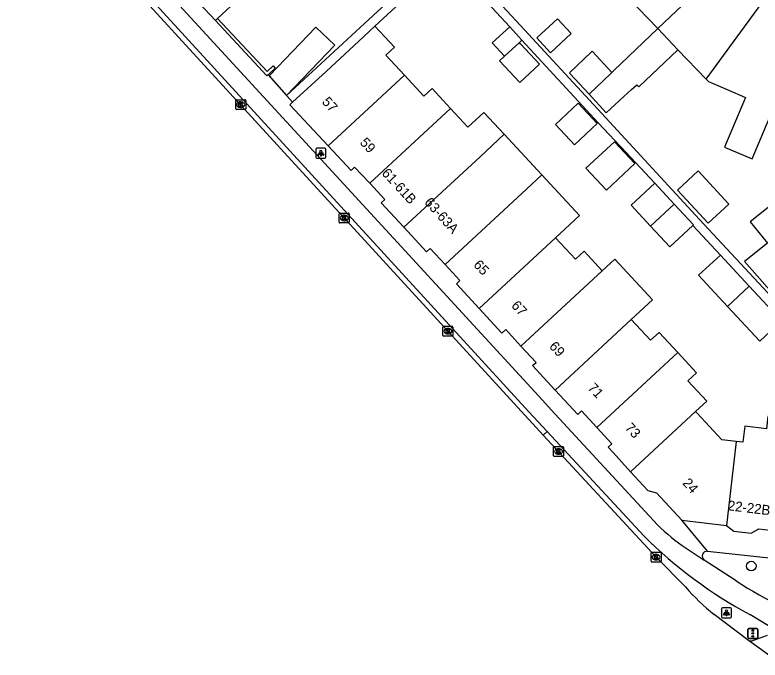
# Model space of a CAD drawing. Extents: x 160664 to 161506, y 382245 to 383288.
# Drawn here: x 160777.2 to 160852.6, y 382936.9 to 383002.2 of the extents above; entities that cross this region are included whole.
import ezdxf

# ---------------------------------------------------------------- set-up
doc = ezdxf.new("R2010")
doc.units = 0
for name, color, linetype in [('IMGEO_Berm_gesloten', 7, 'Continuous'), ('IMGEO_Boom', 7, 'Continuous'), ('IMGEO_Fietspad_gesloten', 7, 'Continuous'), ('IMGEO_Hek', 7, 'Continuous'), ('IMGEO_Kolk', 7, 'Continuous'), ('IMGEO_Lichtpunt', 7, 'Continuous'), ('IMGEO_Muur', 7, 'Continuous'), ('IMGEO_Pand', 7, 'Continuous'), ('IMGEO_Pand_nummerreeks', 7, 'Continuous'), ('IMGEO_Rijbaan_lokaal_gesloten', 7, 'Continuous'), ('IMGEO_Verkeersregelinstallatiepaal', 7, 'Continuous'), ('IMGEO_Voetpad_open', 7, 'Continuous')]:
    doc.layers.add(name, color=color, linetype=linetype)

msp = doc.modelspace()

# ---------------------------------------------------------------- linework, layer by layer
at = {"layer": 'IMGEO_Berm_gesloten'}
msp.add_lwpolyline([(160831.032, 382960.06), (160830.64, 382959.7)], dxfattribs=at)
at = {"layer": 'IMGEO_Boom'}
msp.add_circle((160851.676, 382946.451), 0.489, dxfattribs=at)
at = {"layer": 'IMGEO_Fietspad_gesloten'}
for points in [[(160777.267, 383021.287), (160830.559, 382963.235), (160831.457, 382962.256), (160842.206, 382950.625)], [(160831.032, 382960.06), (160829.19, 382962.074), (160777.628, 383018.442)], [(160840.811, 382949.506), (160831.032, 382960.06)], [(160845.096, 382948.258), (160846.918, 382947.066)], [(160850.139, 382944.96), (160846.918, 382947.066)], [(160853.418, 382940.42), (160851.541, 382941.54)], [(160851.823, 382938.933), (160853.325, 382939.452)]]:
    msp.add_lwpolyline(points, dxfattribs=at)
for centre, radius, start, end in [((160854.773, 382963.02), 17.651, 224.60716, 236.75575), ((160873.698, 382982.594), 46.651, 225.17482, 241.64446), ((160874.969, 382983.557), 45.894, 237.24587, 250.97413), ((160851.609, 382939.323), 0.445, 242.01493, 298.79776)]:
    msp.add_arc(centre, radius, start, end, dxfattribs=at)
at = {"layer": 'IMGEO_Hek'}
msp.add_lwpolyline([(160805.311, 382993.382), (160802.837, 382996.169)], dxfattribs=at)
at = {"layer": 'IMGEO_Kolk'}
for p, q in [((160799.564, 382992.713), (160799.564, 382993.565)), ((160799.639, 382993.639), (160800.491, 382993.639)), ((160800.565, 382993.565), (160800.565, 382992.713)), ((160800.075, 382992.859), (160800.05, 382992.859)), ((160800.052, 382993.419), (160800.077, 382993.419)), ((160800.491, 382992.639), (160799.639, 382992.639)), ((160810.026, 382981.246), (160810.026, 382982.098)), ((160810.101, 382982.172), (160810.953, 382982.172)), ((160810.514, 382981.952), (160810.539, 382981.952)), ((160811.027, 382982.098), (160811.027, 382981.246)), ((160810.953, 382981.172), (160810.101, 382981.172)), ((160810.537, 382981.392), (160810.512, 382981.392)), ((160820.511, 382969.791), (160820.511, 382970.643)), ((160820.586, 382970.717), (160821.438, 382970.717)), ((160820.999, 382970.497), (160821.024, 382970.497)), ((160821.512, 382970.643), (160821.512, 382969.791)), ((160821.438, 382969.717), (160820.586, 382969.717)), ((160821.022, 382969.937), (160820.997, 382969.937)), ((160831.693, 382957.624), (160831.693, 382958.476)), ((160831.768, 382958.55), (160832.62, 382958.55)), ((160832.181, 382958.33), (160832.206, 382958.33)), ((160832.694, 382958.476), (160832.694, 382957.624)), ((160832.62, 382957.55), (160831.768, 382957.55)), ((160832.204, 382957.77), (160832.179, 382957.77)), ((160841.559, 382946.937), (160841.559, 382947.789)), ((160841.634, 382947.863), (160842.486, 382947.863)), ((160842.047, 382947.643), (160842.072, 382947.643)), ((160842.56, 382947.789), (160842.56, 382946.937)), ((160842.486, 382946.863), (160841.634, 382946.863)), ((160842.07, 382947.083), (160842.045, 382947.083))]:
    msp.add_line(p, q, dxfattribs=at)
for points in [[(160799.564, 382992.713), (160799.564, 382993.565)], [(160799.639, 382993.639), (160800.491, 382993.639)], [(160800.565, 382993.565), (160800.565, 382992.713)], [(160799.885, 382993.339), (160800.008, 382993.339), (160800.008, 382993.188), (160800.138, 382993.339), (160800.302, 382993.339), (160800.156, 382993.188), (160800.309, 382992.939), (160800.157, 382992.939), (160800.072, 382993.103), (160800.008, 382993.036), (160800.008, 382992.939), (160799.885, 382992.939), (160799.885, 382993.339)], [(160800.491, 382992.639), (160799.639, 382992.639)], [(160810.026, 382981.246), (160810.026, 382982.098)], [(160810.101, 382982.172), (160810.953, 382982.172)], [(160810.347, 382981.872), (160810.47, 382981.872), (160810.47, 382981.721), (160810.6, 382981.872), (160810.764, 382981.872), (160810.618, 382981.721), (160810.771, 382981.472), (160810.619, 382981.472), (160810.534, 382981.636), (160810.47, 382981.569), (160810.47, 382981.472), (160810.347, 382981.472), (160810.347, 382981.872)], [(160811.027, 382982.098), (160811.027, 382981.246)], [(160810.953, 382981.172), (160810.101, 382981.172)], [(160820.511, 382969.791), (160820.511, 382970.643)], [(160820.586, 382970.717), (160821.438, 382970.717)], [(160820.832, 382970.417), (160820.955, 382970.417), (160820.955, 382970.266), (160821.085, 382970.417), (160821.249, 382970.417), (160821.103, 382970.266), (160821.256, 382970.017), (160821.104, 382970.017), (160821.019, 382970.181), (160820.955, 382970.114), (160820.955, 382970.017), (160820.832, 382970.017), (160820.832, 382970.417)], [(160821.512, 382970.643), (160821.512, 382969.791)], [(160821.438, 382969.717), (160820.586, 382969.717)], [(160831.693, 382957.624), (160831.693, 382958.476)], [(160831.768, 382958.55), (160832.62, 382958.55)], [(160832.014, 382958.25), (160832.137, 382958.25), (160832.137, 382958.099), (160832.267, 382958.25), (160832.431, 382958.25), (160832.285, 382958.099), (160832.438, 382957.85), (160832.286, 382957.85), (160832.201, 382958.014), (160832.137, 382957.947), (160832.137, 382957.85), (160832.014, 382957.85), (160832.014, 382958.25)], [(160832.694, 382958.476), (160832.694, 382957.624)], [(160832.62, 382957.55), (160831.768, 382957.55)], [(160841.559, 382946.937), (160841.559, 382947.789)], [(160841.634, 382947.863), (160842.486, 382947.863)], [(160841.88, 382947.563), (160842.003, 382947.563), (160842.003, 382947.412), (160842.133, 382947.563), (160842.297, 382947.563), (160842.151, 382947.412), (160842.304, 382947.163), (160842.152, 382947.163), (160842.067, 382947.327), (160842.003, 382947.26), (160842.003, 382947.163), (160841.88, 382947.163), (160841.88, 382947.563)], [(160842.56, 382947.789), (160842.56, 382946.937)], [(160842.486, 382946.863), (160841.634, 382946.863)]]:
    msp.add_lwpolyline(points, dxfattribs=at)
for centre, start, end in [((160799.641, 382993.563), 91.55205, 178.44795), ((160799.641, 382993.563), 91.55205, 178.44795), ((160800.489, 382993.563), 1.55205, 88.44795), ((160800.489, 382993.563), 1.55205, 88.44795), ((160799.641, 382992.715), 181.55205, 268.44795), ((160799.641, 382992.715), 181.55205, 268.44795), ((160800.489, 382992.715), 271.55205, 358.44795), ((160800.489, 382992.715), 271.55205, 358.44795), ((160810.103, 382982.096), 91.55205, 178.44795), ((160810.103, 382982.096), 91.55205, 178.44795), ((160810.951, 382982.096), 1.55205, 88.44795), ((160810.951, 382982.096), 1.55205, 88.44795), ((160810.103, 382981.248), 181.55205, 268.44795), ((160810.103, 382981.248), 181.55205, 268.44795), ((160810.951, 382981.248), 271.55205, 358.44795), ((160810.951, 382981.248), 271.55205, 358.44795), ((160820.588, 382970.641), 91.55205, 178.44795), ((160820.588, 382970.641), 91.55205, 178.44795), ((160821.436, 382970.641), 1.55205, 88.44795), ((160821.436, 382970.641), 1.55205, 88.44795), ((160820.588, 382969.793), 181.55205, 268.44795), ((160820.588, 382969.793), 181.55205, 268.44795), ((160821.436, 382969.793), 271.55205, 358.44795), ((160821.436, 382969.793), 271.55205, 358.44795), ((160831.77, 382958.474), 91.55205, 178.44795), ((160831.77, 382958.474), 91.55205, 178.44795), ((160832.618, 382958.474), 1.55205, 88.44795), ((160832.618, 382958.474), 1.55205, 88.44795), ((160831.77, 382957.626), 181.55205, 268.44795), ((160831.77, 382957.626), 181.55205, 268.44795), ((160832.618, 382957.626), 271.55205, 358.44795), ((160832.618, 382957.626), 271.55205, 358.44795), ((160841.636, 382947.787), 91.55205, 178.44795), ((160841.636, 382947.787), 91.55205, 178.44795), ((160842.484, 382947.787), 1.55205, 88.44795), ((160842.484, 382947.787), 1.55205, 88.44795), ((160841.636, 382946.939), 181.55205, 268.44795), ((160841.636, 382946.939), 181.55205, 268.44795), ((160842.484, 382946.939), 271.55205, 358.44795), ((160842.484, 382946.939), 271.55205, 358.44795)]:
    msp.add_arc(centre, 0.0765, start, end, dxfattribs=at)
for centre, major_axis, ratio, start_param, end_param in [((160800.051, 382993.139), (-0.387, 0.002), 0.722429, 4.712389, 7.853982), ((160800.076, 382993.139), (-0.39, 0.002), 0.717154, 1.570796, 4.712389), ((160810.513, 382981.672), (-0.387, 0.002), 0.722429, 4.712389, 7.853982), ((160810.538, 382981.672), (-0.39, 0.002), 0.717154, 1.570796, 4.712389), ((160820.998, 382970.217), (-0.387, 0.002), 0.722429, 4.712389, 7.853982), ((160821.023, 382970.217), (-0.39, 0.002), 0.717154, 1.570796, 4.712389), ((160832.18, 382958.05), (-0.387, 0.002), 0.722429, 4.712389, 7.853982), ((160832.205, 382958.05), (-0.39, 0.002), 0.717154, 1.570796, 4.712389), ((160842.046, 382947.363), (-0.387, 0.002), 0.722429, 4.712389, 7.853982), ((160842.071, 382947.363), (-0.39, 0.002), 0.717154, 1.570796, 4.712389)]:
    msp.add_ellipse(centre, major_axis=major_axis, ratio=ratio, start_param=start_param, end_param=end_param, dxfattribs=at)
at = {"layer": 'IMGEO_Lichtpunt'}
for p, q in [((160807.67, 382988.636), (160807.67, 382987.829)), ((160807.67, 382988.636), (160807.67, 382987.829)), ((160808.572, 382988.731), (160807.764, 382988.731)), ((160808.572, 382988.731), (160807.764, 382988.731)), ((160808.666, 382987.829), (160808.666, 382988.636)), ((160808.666, 382987.829), (160808.666, 382988.636)), ((160807.764, 382987.735), (160808.572, 382987.735)), ((160807.764, 382987.735), (160808.572, 382987.735)), ((160848.672, 382942.127), (160848.672, 382941.32)), ((160848.672, 382942.127), (160848.672, 382941.32)), ((160849.574, 382942.222), (160848.766, 382942.222)), ((160849.574, 382942.222), (160848.766, 382942.222)), ((160849.668, 382941.32), (160849.668, 382942.127)), ((160849.668, 382941.32), (160849.668, 382942.127)), ((160848.766, 382941.226), (160849.574, 382941.226)), ((160848.766, 382941.226), (160849.574, 382941.226))]:
    msp.add_line(p, q, dxfattribs=at)
for points in [[(160808.044, 382988.3), (160808.083, 382988.272), (160807.895, 382988.01), (160807.857, 382988.037), (160808.044, 382988.3)], [(160808.146, 382988.252), (160808.193, 382988.252), (160808.193, 382987.93), (160808.146, 382987.93), (160808.146, 382988.252)], [(160808.256, 382988.272), (160808.294, 382988.299), (160808.481, 382988.037), (160808.442, 382988.009), (160808.256, 382988.272)], [(160849.046, 382941.791), (160849.085, 382941.763), (160848.897, 382941.501), (160848.859, 382941.528), (160849.046, 382941.791)], [(160849.148, 382941.743), (160849.195, 382941.743), (160849.195, 382941.421), (160849.148, 382941.421), (160849.148, 382941.743)], [(160849.258, 382941.763), (160849.296, 382941.79), (160849.483, 382941.528), (160849.444, 382941.5), (160849.258, 382941.763)]]:
    msp.add_lwpolyline(points, dxfattribs=at)
for centre in [(160808.169, 382988.434), (160849.171, 382941.925)]:
    msp.add_circle(centre, 0.0994, dxfattribs=at)
for centre, start, end in [((160807.764, 382988.636), 90, 180), ((160807.764, 382988.636), 90, 180), ((160808.572, 382988.636), 0, 90), ((160808.572, 382988.636), 0, 90), ((160807.764, 382987.829), 180, 270), ((160807.764, 382987.829), 180, 270), ((160808.572, 382987.829), 270, 0), ((160808.572, 382987.829), 270, 360), ((160848.766, 382942.127), 90, 180), ((160848.766, 382942.127), 90, 180), ((160849.574, 382942.127), 0, 90), ((160849.574, 382942.127), 0, 90), ((160848.766, 382941.32), 180, 270), ((160848.766, 382941.32), 180, 270), ((160849.574, 382941.32), 270, 0), ((160849.574, 382941.32), 270, 360)]:
    msp.add_arc(centre, 0.0946, start, end, dxfattribs=at)
at = {"layer": 'IMGEO_Muur'}
for points in [[(160797.729, 383001.848), (160802.734, 382996.483), (160803.356, 382997.063), (160803.561, 382996.843), (160802.837, 382996.169)], [(160802.837, 382996.169), (160802.719, 382996.059), (160797.509, 383001.643)]]:
    msp.add_lwpolyline(points, dxfattribs=at)
at = {"layer": 'IMGEO_Pand'}
for points in [[(160797.509, 383001.643), (160790.688, 383008.954)], [(160849.043, 383007.311), (160842.238, 383000.83)], [(160803.219, 383006.978), (160797.729, 383001.848)], [(160838.295, 383004.966), (160842.238, 383000.83)], [(160847.11, 382995.719), (160850.253, 383000), (160852.76, 383003.413)], [(160797.509, 383001.643), (160797.729, 383001.848)], [(160829.998, 382999.892), (160831.395, 382998.386), (160833.457, 383000.353), (160832.087, 383001.83), (160829.998, 382999.892)], [(160813.63, 383001.082), (160812.462, 383000), (160808.688, 382996.504), (160805.311, 382993.382)], [(160816.611, 382996.109), (160814.739, 382998.133), (160815.625, 382998.952), (160814.643, 383000), (160813.63, 383001.082)], [(160804.689, 382994.083), (160809.572, 382999.15), (160807.668, 383000.985), (160802.964, 382996.104), (160802.928, 382996.067)], [(160827.256, 383001.016), (160825.491, 382999.382), (160826.726, 382998.048)], [(160828.491, 382999.682), (160827.256, 383001.016)], [(160842.238, 383000.83), (160837.793, 382996.595), (160837.594, 382996.405)], [(160844.266, 382998.703), (160842.238, 383000.83)], [(160828.231, 382999.442), (160828.491, 382999.682)], [(160826.726, 382998.048), (160826.227, 382997.587), (160828.268, 382995.387), (160830.27, 382997.244), (160828.361, 382999.302), (160828.231, 382999.442)], [(160828.231, 382999.442), (160826.726, 382998.048)], [(160837.594, 382996.405), (160835.601, 382998.553), (160835.493, 382998.45), (160833.286, 382996.348), (160833.332, 382996.298), (160835.278, 382994.2)], [(160835.278, 382994.2), (160837.02, 382992.322), (160839.211, 382994.353), (160839.566, 382994.683), (160840.106, 382995.137), (160840.301, 382994.927), (160842.253, 382996.786), (160844.266, 382998.703)], [(160844.266, 382998.703), (160847.11, 382995.719)], [(160858.301, 382972.903), (160868.471, 382981.057), (160864.317, 382986.237), (160870.465, 382991.167), (160874.675, 382985.916), (160873.684, 382997.28), (160872.873, 382998.295), (160870.623, 382996.497), (160871.428, 382995.489), (160869.499, 382993.947), (160868.693, 382994.955), (160851.584, 382981.282), (160853.31, 382979.129), (160851.005, 382977.28), (160854.056, 382973.806), (160856.2, 382975.524), (160858.301, 382972.903)], [(160802.928, 382996.067), (160804.689, 382994.083)], [(160808.902, 382988.965), (160816.611, 382996.109)], [(160821.274, 382992.758), (160819.413, 382994.771), (160818.57, 382993.991), (160816.611, 382996.109)], [(160835.278, 382994.2), (160837.485, 382996.302), (160837.594, 382996.405)], [(160847.11, 382995.719), (160847.348, 382995.469), (160849.256, 382994.662), (160851.103, 382993.881), (160848.972, 382988.842), (160851.769, 382987.659), (160853.869, 382992.624)], [(160808.902, 382988.965), (160805.016, 382993.11), (160805.311, 382993.382)], [(160821.274, 382992.758), (160813.103, 382985.185)], [(160826.701, 382990.141), (160824.645, 382992.359), (160823.029, 382990.861), (160821.274, 382992.758)], [(160833.802, 382989.08), (160831.888, 382991.119), (160834.187, 382993.277), (160836.115, 382991.224), (160833.802, 382989.08)], [(160816.545, 382980.73), (160824.256, 382987.875), (160826.701, 382990.141)], [(160826.701, 382990.141), (160830.511, 382986.03)], [(160839.899, 382987.195), (160837.034, 382984.505), (160834.955, 382986.718), (160837.838, 382989.39), (160839.899, 382987.195)], [(160813.103, 382985.185), (160811.582, 382986.83), (160811.218, 382986.494), (160808.902, 382988.965)], [(160830.511, 382986.03), (160828.939, 382984.573), (160820.723, 382976.958)], [(160830.511, 382986.03), (160834.318, 382981.922), (160831.885, 382979.668)], [(160844.213, 382984.491), (160847.324, 382981.141), (160849.411, 382983.079), (160846.3, 382986.429), (160844.213, 382984.491)], [(160813.103, 382985.185), (160814.624, 382983.54), (160814.259, 382983.203), (160816.545, 382980.73)], [(160841.924, 382985.193), (160839.527, 382982.967), (160841.495, 382980.848)], [(160843.894, 382983.071), (160841.924, 382985.193)], [(160843.894, 382983.071), (160841.495, 382980.848)], [(160845.786, 382980.915), (160845.845, 382980.97), (160843.894, 382983.071)], [(160820.723, 382976.958), (160819.203, 382978.602), (160818.831, 382978.258), (160816.545, 382980.73)], [(160841.495, 382980.848), (160843.448, 382978.744), (160845.786, 382980.915)], [(160831.885, 382979.668), (160824.173, 382972.521)], [(160836.612, 382976.322), (160834.78, 382978.304), (160833.899, 382977.491), (160831.885, 382979.668)], [(160849.276, 382972.733), (160846.36, 382975.881), (160848.565, 382977.923)], [(160851.48, 382974.776), (160848.565, 382977.923)], [(160824.173, 382972.521), (160821.875, 382975.007), (160822.226, 382975.332), (160820.723, 382976.958)], [(160839.553, 382971.401), (160841.69, 382973.381), (160837.878, 382977.495), (160836.612, 382976.322)], [(160828.399, 382968.71), (160836.612, 382976.322)], [(160849.276, 382972.733), (160851.48, 382974.776)], [(160854.741, 382971.255), (160851.48, 382974.776)], [(160828.399, 382968.71), (160826.85, 382970.385), (160826.471, 382970.035), (160824.173, 382972.521)], [(160854.741, 382971.255), (160852.536, 382969.213), (160849.276, 382972.733)], [(160839.553, 382971.401), (160831.853, 382964.266)], [(160844.239, 382968.065), (160842.359, 382970.098), (160841.496, 382969.3), (160839.553, 382971.401)], [(160831.853, 382964.266), (160829.57, 382966.735), (160829.923, 382967.061), (160828.399, 382968.71)], [(160844.239, 382968.065), (160836.06, 382960.485)], [(160846.051, 382962.099), (160847.178, 382963.143), (160845.279, 382965.197), (160846.148, 382966), (160844.239, 382968.065)], [(160836.06, 382960.485), (160834.521, 382962.149), (160834.138, 382961.795), (160831.853, 382964.266)], [(160839.471, 382956.002), (160846.051, 382962.099)], [(160850.148, 382959.057), (160848.711, 382959.223), (160846.203, 382961.935), (160846.051, 382962.099)], [(160856.012, 382961.273), (160853.358, 382961.58), (160853.215, 382960.341), (160851.013, 382960.595), (160850.826, 382958.978), (160850.148, 382959.057)], [(160836.06, 382960.485), (160837.598, 382958.822), (160837.218, 382958.476), (160837.709, 382957.936), (160839.471, 382956.002)], [(160850.148, 382959.057), (160849.184, 382950.574)], [(160839.471, 382956.002), (160841.207, 382954.098), (160842.097, 382953.871), (160844.651, 382951.1)], [(160844.651, 382951.1), (160849.184, 382950.574)], [(160849.184, 382950.574), (160849.905, 382949.988), (160851.678, 382949.792), (160852.451, 382950.212), (160854.722, 382949.937)]]:
    msp.add_lwpolyline(points, dxfattribs=at)
at = {"layer": 'IMGEO_Rijbaan_lokaal_gesloten'}
for points in [[(160830.64, 382959.7), (160777.232, 383018.081)], [(160845.035, 382944.34), (160842.06, 382947.363), (160830.64, 382959.7)], [(160851.4, 382938.93), (160847.941, 382941.557)], [(160854.168, 382936.939), (160851.4, 382938.93)]]:
    msp.add_lwpolyline(points, dxfattribs=at)
msp.add_arc((160860.954, 382958.054), 21.012, 220.74424, 231.73292, dxfattribs=at)
at = {"layer": 'IMGEO_Verkeersregelinstallatiepaal'}
for p, q in [((160851.342, 382939.241), (160851.342, 382940.041)), ((160851.342, 382940.041), (160851.342, 382939.241)), ((160851.442, 382940.141), (160852.232, 382940.141)), ((160852.232, 382940.141), (160851.442, 382940.141)), ((160852.332, 382940.041), (160852.332, 382939.241)), ((160852.332, 382939.241), (160852.332, 382940.041)), ((160852.232, 382939.141), (160851.442, 382939.141)), ((160851.442, 382939.141), (160852.232, 382939.141))]:
    msp.add_line(p, q, dxfattribs=at)
for centre in [(160851.837, 382939.931), (160851.837, 382939.641), (160851.837, 382939.351)]:
    msp.add_circle(centre, 0.085, dxfattribs=at)
for centre, start, end in [((160851.442, 382940.041), 90, 180), ((160851.442, 382940.041), 90, 180), ((160852.232, 382940.041), 0, 90), ((160852.232, 382940.041), 360, 90), ((160851.442, 382939.241), 180, 270), ((160851.442, 382939.241), 180, 270), ((160852.232, 382939.241), 270, 0), ((160852.232, 382939.241), 270, 0)]:
    msp.add_arc(centre, 0.1, start, end, dxfattribs=at)
at = {"layer": 'IMGEO_Voetpad_open'}
for points in [[(160804.689, 382994.083), (160813.018, 383001.742), (160820.162, 383008.359), (160820.979, 383009.117), (160827.916, 383001.628), (160836.559, 382992.249), (160846.446, 382981.528), (160856.563, 382970.677), (160857.169, 382970.398), (160863.713, 382969.974), (160867.953, 382969.699), (160867.851, 382968.134), (160862.463, 382968.606)], [(160827.256, 383001.016), (160820.93, 383007.845), (160820.773, 383007.699), (160813.63, 383001.082)], [(160841.924, 382985.193), (160839.009, 382988.326), (160836.207, 382991.309), (160828.491, 382999.682)], [(160802.928, 382996.067), (160802.837, 382996.169)], [(160805.311, 382993.382), (160804.689, 382994.083)], [(160848.565, 382977.923), (160845.786, 382980.915)], [(160847.266, 382947.954), (160844.651, 382951.1)], [(160847.266, 382947.954), (160861.276, 382946.44)]]:
    msp.add_lwpolyline(points, dxfattribs=at)
msp.add_arc((160847.217, 382947.461), 0.495, 84.34838, 232.852, dxfattribs=at)

# ---------------------------------------------------------------- texts
at = {"layer": 'IMGEO_Pand_nummerreeks'}
for s, rotation, p in [('57', 312.87689, (160808.214, 382993.369)), ('59', 312.87689, (160812.043, 382989.246)), ('61-61B', 312.75963, (160814.255, 382986.149)), ('63-63A', 311.92254, (160818.567, 382983.213)), ('65', 312.87422, (160823.529, 382976.877)), ('67', 312.87689, (160827.356, 382972.753)), ('69', 312.87689, (160831.184, 382968.63)), ('71', 312.87689, (160835.09, 382964.424)), ('73', 312.87422, (160838.842, 382960.385)), ('24', 312.66796, (160844.667, 382954.801)), ('22-22B', 353.09586, (160849.26, 382952.109))]:
    msp.add_text(s, height=1, rotation=rotation, dxfattribs=at).set_placement(p)

doc.saveas('drawing.dxf')
